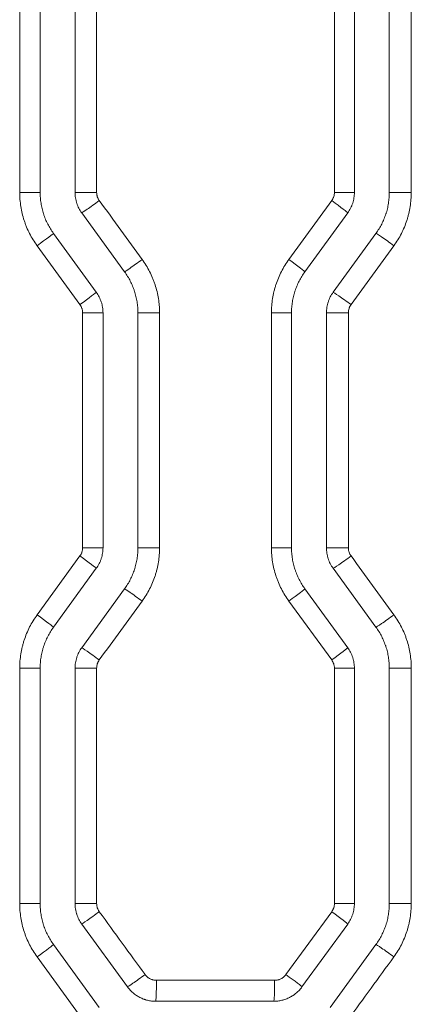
# Model space of a CAD drawing. Header units: millimetres. Extents: x 0 to 594, y 0 to 420.
# Tile 345 of 420: x 309.92 to 312.73, y 327.56 to 334.62. Entities that reach past the tile are written whole.
import ezdxf

# ---------------------------------------------------------------- set-up
doc = ezdxf.new("R2010")
doc.units = ezdxf.units.MM
doc.layers.add('1', color=7, linetype='Continuous', true_color=0xffffff)

msp = doc.modelspace()

# ---------------------------------------------------------------- linework, layer by layer
at = {"layer": '1', "color": 155, "linetype": 'Continuous', "lineweight": 13}
for p, q in [((309.9241, 333.3795), (309.9241, 335.0671)), ((310.0704, 335.0671), (310.0704, 333.3795)), ((310.3204, 335.0671), (310.3204, 333.3795)), ((310.4748, 335.0671), (310.4748, 333.3795)), ((312.1772, 333.3795), (312.1772, 335.0671)), ((312.3204, 335.0671), (312.3204, 333.3795)), ((312.5704, 335.0671), (312.5704, 333.3795)), ((312.7277, 335.0671), (312.7277, 333.3795)), ((309.9241, 333.3795), (310.0704, 333.3795)), ((310.4748, 333.3795), (310.3204, 333.3795)), ((312.1772, 333.3795), (312.3204, 333.3795)), ((312.7277, 333.3795), (312.5704, 333.3795)), ((311.8508, 332.8985), (312.158, 333.3208)), ((310.3681, 333.2326), (310.6749, 332.8104)), ((312.2726, 333.2326), (311.9659, 332.8104)), ((310.1659, 333.0856), (310.4726, 332.6634)), ((312.4749, 333.0856), (312.1681, 332.6634)), ((310.3556, 332.5753), (310.0484, 332.9975)), ((310.3747, 332.5165), (310.5204, 332.5165)), ((310.3747, 330.8314), (310.3747, 332.5165)), ((310.5204, 332.5165), (310.5204, 330.8314)), ((310.7704, 332.5165), (310.7704, 330.8314)), ((310.9254, 332.5165), (310.7704, 332.5165)), ((310.9254, 332.5165), (310.9254, 330.8314)), ((311.7265, 332.5165), (311.8704, 332.5165)), ((311.7265, 330.8314), (311.7265, 332.5165)), ((311.8704, 332.5165), (311.8704, 330.8314)), ((312.1204, 332.5165), (312.1204, 330.8314)), ((312.2771, 332.5165), (312.1204, 332.5165)), ((312.2771, 332.5165), (312.2771, 330.8314)), ((310.3747, 330.8314), (310.5204, 330.8314)), ((310.9254, 330.8314), (310.7704, 330.8314)), ((311.7265, 330.8314), (311.8704, 330.8314)), ((312.2771, 330.8314), (312.1204, 330.8314)), ((310.0484, 330.3504), (310.3556, 330.7726)), ((310.4726, 330.6844), (310.1659, 330.2622)), ((312.1681, 330.6844), (312.4749, 330.2622)), ((310.6749, 330.5375), (310.3681, 330.1153)), ((311.9659, 330.5375), (312.2726, 330.1153)), ((312.158, 330.0271), (311.8508, 330.4493)), ((309.9241, 329.9683), (310.0704, 329.9683)), ((309.9241, 328.2808), (309.9241, 329.9683)), ((310.0704, 329.9683), (310.0704, 328.2808)), ((310.3204, 329.9683), (310.3204, 328.2808)), ((310.4748, 329.9683), (310.3204, 329.9683)), ((310.4748, 329.9683), (310.4748, 328.2808)), ((312.1772, 329.9683), (312.3204, 329.9683)), ((312.1772, 328.2808), (312.1772, 329.9683)), ((312.3204, 329.9683), (312.3204, 328.2808)), ((312.5704, 329.9683), (312.5704, 328.2808)), ((312.7277, 329.9683), (312.5704, 329.9683)), ((312.7277, 329.9683), (312.7277, 328.2808)), ((309.9241, 328.2808), (310.0704, 328.2808)), ((310.4748, 328.2808), (310.3204, 328.2808)), ((312.1772, 328.2808), (312.3204, 328.2808)), ((312.7277, 328.2808), (312.5704, 328.2808)), ((311.8302, 327.7714), (312.158, 328.222)), ((310.3681, 328.1338), (310.6955, 327.6832)), ((312.2726, 328.1338), (311.9452, 327.6832)), ((310.1659, 327.9869), (310.4932, 327.5363)), ((312.4749, 327.9869), (312.1475, 327.5363)), ((310.3762, 327.4481), (310.0484, 327.8987)), ((310.9028, 327.7302), (311.7492, 327.7302)), ((310.8977, 327.5802), (311.743, 327.5802))]:
    msp.add_line(p, q, dxfattribs=at)
for centre, major_axis, ratio, start_param, end_param in [((310.4894, 333.3208), (0.1214, 0.0882), 0.017573, 3.165327, 4.736572), ((312.1513, 333.3208), (-0.1214, 0.0882), 0.026516, 3.141593, 4.675908), ((310.0445, 332.9975), (-0.1214, -0.0882), 0.01518, 1.591687, 3.141593), ((312.596, 332.9974), (0.1214, -0.0882), 0.028911, 1.531023, 3.102268), ((310.7961, 332.8986), (0.1214, 0.0882), 0.019223, 3.167596, 4.738841), ((311.8445, 332.8985), (-0.1214, 0.0882), 0.024865, 3.141593, 4.678179), ((310.3513, 332.5753), (-0.1214, -0.0882), 0.01683, 1.593957, 3.141593), ((312.2893, 332.5752), (0.1214, -0.0882), 0.027259, 1.533293, 3.104538), ((310.3513, 330.7726), (-0.1214, 0.0882), 0.01683, 3.141593, 4.689228), ((312.2893, 330.7727), (0.1214, 0.0882), 0.027259, 3.178647, 4.749892), ((310.7961, 330.4493), (0.1214, -0.0882), 0.019223, 1.544344, 3.115589), ((311.8445, 330.4493), (-0.1214, -0.0882), 0.024865, 1.605006, 3.141593), ((310.0445, 330.3504), (-0.1214, 0.0882), 0.01518, 3.141593, 4.691498), ((312.596, 330.3505), (0.1214, 0.0882), 0.028911, 3.180918, 4.752163), ((310.4894, 330.0271), (0.1214, -0.0882), 0.017573, 1.546614, 3.117859), ((312.1513, 330.0271), (-0.1214, -0.0882), 0.026516, 1.607277, 3.141593), ((310.4894, 328.222), (0.1214, 0.0882), 0.017573, 3.165327, 4.736572), ((312.1513, 328.222), (-0.1214, 0.0882), 0.026516, 3.141593, 4.675908), ((310.0445, 327.8987), (-0.1214, -0.0882), 0.01518, 1.591687, 3.141593), ((312.596, 327.8987), (0.1214, -0.0882), 0.028911, 1.531023, 3.102268), ((310.8168, 327.7714), (0.1214, 0.0882), 0.019334, 3.167749, 4.738994), ((310.8977, 327.7302), (0, 0.15), 0.033622, 3.141593, 4.712389), ((311.743, 327.7302), (0, 0.15), 0.04135, 3.141593, 4.712389), ((311.8239, 327.7714), (-0.1214, 0.0882), 0.024754, 3.141593, 4.678331)]:
    msp.add_ellipse(centre, major_axis=major_axis, ratio=ratio, start_param=start_param, end_param=end_param, dxfattribs=at)
for points, knots in [([(310.0484, 332.9975), (310.0383, 333.0114), (310.0288, 333.0255), (310.011, 333.0546), (309.9944, 333.0842), (309.9801, 333.1151), (309.9703, 333.1387), (309.9672, 333.1467), (309.9628, 333.1587), (309.9613, 333.1627), (309.9585, 333.1709), (309.9571, 333.1749), (309.9505, 333.1952), (309.9459, 333.2116), (309.938, 333.2446), (309.9314, 333.2778), (309.9274, 333.3114), (309.9247, 333.3453), (309.9241, 333.3624), (309.9241, 333.3795)], [0, 0, 0, 0, 0.125, 0.125, 0.25, 0.375, 0.375, 0.4375, 0.4375, 0.46875, 0.46875, 0.5, 0.5, 0.625, 0.625, 0.75, 0.875, 0.875, 1, 1, 1, 1]), ([(310.0704, 333.3795), (310.0704, 333.3663), (310.0709, 333.3532), (310.0729, 333.3272), (310.076, 333.3013), (310.0811, 333.2757), (310.0872, 333.2504), (310.0907, 333.2378), (310.0958, 333.2221), (310.0968, 333.219), (310.099, 333.2128), (310.1001, 333.2097), (310.1035, 333.2004), (310.1059, 333.1943), (310.1134, 333.1761), (310.1244, 333.1524), (310.1371, 333.1296), (310.1508, 333.1072), (310.1581, 333.0963), (310.1659, 333.0856)], [0, 0, 0, 0, 0.125, 0.125, 0.25, 0.375, 0.375, 0.5, 0.5, 0.53125, 0.53125, 0.5625, 0.5625, 0.625, 0.625, 0.75, 0.875, 0.875, 1, 1, 1, 1]), ([(310.3204, 333.3795), (310.3204, 333.3663), (310.3214, 333.3533), (310.3245, 333.3339), (310.3258, 333.3275), (310.328, 333.318), (310.3289, 333.3148), (310.3307, 333.3084), (310.3316, 333.3053), (310.3367, 333.2896), (310.3417, 333.2776), (310.3535, 333.2544), (310.3604, 333.2433), (310.3681, 333.2326)], [0, 0, 0, 0, 0.25, 0.25, 0.375, 0.375, 0.4375, 0.4375, 0.5, 0.5, 0.75, 0.75, 1, 1, 1, 1]), ([(310.4748, 333.3795), (310.4748, 333.3743), (310.4752, 333.369), (310.4764, 333.3613), (310.4772, 333.3574), (310.4782, 333.3536), (310.4789, 333.3511), (310.4793, 333.3498), (310.4813, 333.3436), (310.4833, 333.3388), (310.4869, 333.3318), (310.4888, 333.3284), (310.4909, 333.3251), (310.4923, 333.3229), (310.4931, 333.3218), (310.4939, 333.3208)], [0, 0, 0, 0, 0.25, 0.25, 0.375, 0.4375, 0.4375, 0.5, 0.5, 0.75, 0.75, 0.875, 0.9375, 0.9375, 1, 1, 1, 1]), ([(312.158, 333.3208), (312.1611, 333.325), (312.1639, 333.3295), (312.1674, 333.3365), (312.1691, 333.34), (312.1705, 333.3437), (312.1714, 333.3462), (312.1719, 333.3474), (312.1739, 333.3537), (312.1751, 333.3588), (312.1767, 333.369), (312.1772, 333.3743), (312.1772, 333.3795)], [0, 0, 0, 0, 0.25, 0.25, 0.375, 0.4375, 0.4375, 0.5, 0.5, 0.75, 0.75, 1, 1, 1, 1]), ([(312.3204, 333.3795), (312.3204, 333.3663), (312.3193, 333.3533), (312.3153, 333.3276), (312.3122, 333.3149), (312.3072, 333.2993), (312.3061, 333.2962), (312.3038, 333.29), (312.3026, 333.2869), (312.2988, 333.2778), (312.2961, 333.2719), (312.2872, 333.2544), (312.2804, 333.2433), (312.2726, 333.2326)], [0, 0, 0, 0, 0.25, 0.25, 0.5, 0.5, 0.5625, 0.5625, 0.625, 0.625, 0.75, 0.75, 1, 1, 1, 1]), ([(312.5704, 333.3795), (312.5704, 333.3663), (312.5698, 333.3532), (312.5678, 333.3271), (312.5647, 333.3012), (312.5596, 333.2755), (312.555, 333.2564), (312.5533, 333.25), (312.5507, 333.2405), (312.5497, 333.2373), (312.5478, 333.231), (312.5468, 333.2279), (312.5417, 333.2123), (312.5372, 333.2), (312.5272, 333.1759), (312.5163, 333.1522), (312.5036, 333.1295), (312.4899, 333.1072), (312.4826, 333.0963), (312.4749, 333.0856)], [0, 0, 0, 0, 0.125, 0.125, 0.25, 0.375, 0.375, 0.4375, 0.4375, 0.46875, 0.46875, 0.5, 0.5, 0.625, 0.625, 0.75, 0.875, 0.875, 1, 1, 1, 1]), ([(312.7277, 333.3795), (312.7277, 333.3624), (312.727, 333.3453), (312.7244, 333.3114), (312.7204, 333.2776), (312.7137, 333.2443), (312.7077, 333.2194), (312.7056, 333.2111), (312.7021, 333.1988), (312.7009, 333.1947), (312.6984, 333.1865), (312.6971, 333.1824), (312.6905, 333.162), (312.6845, 333.1461), (312.6715, 333.1147), (312.6573, 333.084), (312.6408, 333.0544), (312.623, 333.0255), (312.6135, 333.0113), (312.6034, 332.9974)], [0, 0, 0, 0, 0.125, 0.125, 0.25, 0.375, 0.375, 0.4375, 0.4375, 0.46875, 0.46875, 0.5, 0.5, 0.625, 0.625, 0.75, 0.875, 0.875, 1, 1, 1, 1]), ([(310.801, 332.8986), (310.8111, 332.8847), (310.8206, 332.8705), (310.8384, 332.8415), (310.855, 332.8118), (310.8693, 332.7809), (310.8791, 332.7573), (310.8822, 332.7494), (310.8867, 332.7373), (310.8881, 332.7333), (310.8909, 332.7252), (310.8923, 332.7211), (310.8989, 332.7008), (310.9035, 332.6844), (310.9114, 332.6514), (310.918, 332.6182), (310.922, 332.5846), (310.924, 332.5592), (310.9248, 332.5464), (310.9251, 332.5336), (310.9253, 332.5251), (310.9254, 332.5208), (310.9254, 332.5165)], [0, 0, 0, 0, 0.125, 0.125, 0.25, 0.375, 0.375, 0.4375, 0.4375, 0.46875, 0.46875, 0.5, 0.5, 0.625, 0.625, 0.75, 0.875, 0.875, 0.9375, 0.96875, 0.96875, 1, 1, 1, 1]), ([(311.7265, 332.5165), (311.7265, 332.5336), (311.7272, 332.5507), (311.7299, 332.5846), (311.7339, 332.6184), (311.7406, 332.6517), (311.7465, 332.6766), (311.7487, 332.6849), (311.7522, 332.6972), (311.7534, 332.7014), (311.7559, 332.7096), (311.7572, 332.7136), (311.7638, 332.734), (311.7697, 332.7499), (311.7827, 332.7812), (311.7969, 332.812), (311.8135, 332.8415), (311.8313, 332.8705), (311.8408, 332.8847), (311.8508, 332.8985)], [0, 0, 0, 0, 0.125, 0.125, 0.25, 0.375, 0.375, 0.4375, 0.4375, 0.46875, 0.46875, 0.5, 0.5, 0.625, 0.625, 0.75, 0.875, 0.875, 1, 1, 1, 1]), ([(310.6749, 332.8104), (310.6826, 332.7997), (310.6899, 332.7888), (310.7036, 332.7664), (310.7164, 332.7436), (310.7273, 332.7199), (310.7348, 332.7017), (310.7372, 332.6956), (310.7406, 332.6863), (310.7418, 332.6832), (310.7439, 332.677), (310.745, 332.6739), (310.75, 332.6582), (310.7536, 332.6456), (310.7597, 332.6203), (310.7647, 332.5947), (310.7678, 332.5688), (310.7698, 332.5428), (310.7704, 332.5297), (310.7704, 332.5165)], [0, 0, 0, 0, 0.125, 0.125, 0.25, 0.375, 0.375, 0.4375, 0.4375, 0.46875, 0.46875, 0.5, 0.5, 0.625, 0.625, 0.75, 0.875, 0.875, 1, 1, 1, 1]), ([(311.9659, 332.8104), (311.9581, 332.7997), (311.9508, 332.7888), (311.9372, 332.7665), (311.9244, 332.7438), (311.9135, 332.7201), (311.9035, 332.696), (311.899, 332.6838), (311.8939, 332.6681), (311.8929, 332.665), (311.891, 332.6587), (311.8901, 332.6555), (311.8874, 332.646), (311.8857, 332.6396), (311.8811, 332.6205), (311.876, 332.5949), (311.873, 332.5689), (311.8709, 332.5428), (311.8704, 332.5297), (311.8704, 332.5165)], [0, 0, 0, 0, 0.125, 0.125, 0.25, 0.375, 0.375, 0.5, 0.5, 0.53125, 0.53125, 0.5625, 0.5625, 0.625, 0.625, 0.75, 0.875, 0.875, 1, 1, 1, 1]), ([(310.4726, 332.6634), (310.4804, 332.6527), (310.4872, 332.6416), (310.499, 332.6184), (310.504, 332.6064), (310.5091, 332.5907), (310.5101, 332.5876), (310.5119, 332.5812), (310.5127, 332.5781), (310.515, 332.5685), (310.5163, 332.5621), (310.5193, 332.5427), (310.5204, 332.5297), (310.5204, 332.5165)], [0, 0, 0, 0, 0.25, 0.25, 0.5, 0.5, 0.5625, 0.5625, 0.625, 0.625, 0.75, 0.75, 1, 1, 1, 1]), ([(312.1681, 332.6634), (312.1604, 332.6527), (312.1535, 332.6416), (312.1446, 332.6241), (312.1419, 332.6182), (312.1381, 332.6091), (312.1369, 332.606), (312.1347, 332.5999), (312.1336, 332.5967), (312.1285, 332.5811), (312.1255, 332.5684), (312.1214, 332.5427), (312.1204, 332.5297), (312.1204, 332.5165)], [0, 0, 0, 0, 0.25, 0.25, 0.375, 0.375, 0.4375, 0.4375, 0.5, 0.5, 0.75, 0.75, 1, 1, 1, 1]), ([(310.3747, 332.5165), (310.3747, 332.5218), (310.3743, 332.527), (310.373, 332.5347), (310.3723, 332.5386), (310.3713, 332.5424), (310.3706, 332.5449), (310.3702, 332.5462), (310.3681, 332.5524), (310.3661, 332.5573), (310.3614, 332.5665), (310.3587, 332.571), (310.3556, 332.5753)], [0, 0, 0, 0, 0.25, 0.25, 0.375, 0.4375, 0.4375, 0.5, 0.5, 0.75, 0.75, 1, 1, 1, 1]), ([(312.2962, 332.5752), (312.2931, 332.5709), (312.2904, 332.5665), (312.2869, 332.5595), (312.2858, 332.5571), (312.2838, 332.5523), (312.2829, 332.5498), (312.2804, 332.5423), (312.278, 332.5322), (312.2771, 332.5217), (312.2771, 332.5165)], [0, 0, 0, 0, 0.25, 0.25, 0.375, 0.375, 0.5, 0.5, 0.75, 1, 1, 1, 1]), ([(310.3556, 330.7726), (310.3587, 330.7769), (310.3614, 330.7814), (310.365, 330.7883), (310.3666, 330.7919), (310.368, 330.7956), (310.369, 330.798), (310.3694, 330.7993), (310.3714, 330.8055), (310.3726, 330.8106), (310.3743, 330.8209), (310.3747, 330.8261), (310.3747, 330.8314)], [0, 0, 0, 0, 0.25, 0.25, 0.375, 0.4375, 0.4375, 0.5, 0.5, 0.75, 0.75, 1, 1, 1, 1]), ([(310.5204, 330.8314), (310.5204, 330.8182), (310.5193, 330.8052), (310.5153, 330.7795), (310.5122, 330.7668), (310.5072, 330.7511), (310.5061, 330.748), (310.5038, 330.7418), (310.5026, 330.7388), (310.4988, 330.7297), (310.4961, 330.7238), (310.4872, 330.7063), (310.4804, 330.6951), (310.4726, 330.6844)], [0, 0, 0, 0, 0.25, 0.25, 0.5, 0.5, 0.5625, 0.5625, 0.625, 0.625, 0.75, 0.75, 1, 1, 1, 1]), ([(310.7704, 330.8314), (310.7704, 330.8182), (310.7698, 330.8051), (310.7678, 330.779), (310.7647, 330.753), (310.7596, 330.7274), (310.755, 330.7082), (310.7533, 330.7019), (310.7507, 330.6924), (310.7497, 330.6892), (310.7478, 330.6829), (310.7468, 330.6797), (310.7417, 330.6641), (310.7372, 330.6518), (310.7272, 330.6278), (310.7163, 330.6041), (310.7036, 330.5814), (310.6899, 330.5591), (310.6826, 330.5482), (310.6749, 330.5375)], [0, 0, 0, 0, 0.125, 0.125, 0.25, 0.375, 0.375, 0.4375, 0.4375, 0.46875, 0.46875, 0.5, 0.5, 0.625, 0.625, 0.75, 0.875, 0.875, 1, 1, 1, 1]), ([(310.9254, 330.8314), (310.9254, 330.8142), (310.9247, 330.7972), (310.922, 330.7632), (310.918, 330.7295), (310.9113, 330.6961), (310.9054, 330.6713), (310.9032, 330.663), (310.8997, 330.6507), (310.8985, 330.6465), (310.896, 330.6383), (310.8947, 330.6342), (310.8881, 330.6139), (310.8822, 330.598), (310.8692, 330.5666), (310.855, 330.5359), (310.8384, 330.5063), (310.8206, 330.4774), (310.8111, 330.4632), (310.801, 330.4493)], [0, 0, 0, 0, 0.125, 0.125, 0.25, 0.375, 0.375, 0.4375, 0.4375, 0.46875, 0.46875, 0.5, 0.5, 0.625, 0.625, 0.75, 0.875, 0.875, 1, 1, 1, 1]), ([(311.8508, 330.4493), (311.8408, 330.4632), (311.8313, 330.4774), (311.8135, 330.5064), (311.7969, 330.5361), (311.7826, 330.5669), (311.7728, 330.5906), (311.7697, 330.5985), (311.7652, 330.6106), (311.7638, 330.6146), (311.761, 330.6227), (311.7596, 330.6268), (311.753, 330.6471), (311.7484, 330.6635), (311.7405, 330.6964), (311.7339, 330.7297), (311.7299, 330.7633), (311.7272, 330.7972), (311.7265, 330.8142), (311.7265, 330.8314)], [0, 0, 0, 0, 0.125, 0.125, 0.25, 0.375, 0.375, 0.4375, 0.4375, 0.46875, 0.46875, 0.5, 0.5, 0.625, 0.625, 0.75, 0.875, 0.875, 1, 1, 1, 1]), ([(311.8704, 330.8314), (311.8704, 330.8182), (311.8709, 330.8051), (311.8729, 330.779), (311.876, 330.7531), (311.8811, 330.7276), (311.8872, 330.7022), (311.8907, 330.6896), (311.8958, 330.674), (311.8968, 330.6709), (311.899, 330.6646), (311.9001, 330.6615), (311.9035, 330.6523), (311.9059, 330.6461), (311.9134, 330.628), (311.9244, 330.6042), (311.9371, 330.5814), (311.9508, 330.5591), (311.9581, 330.5482), (311.9659, 330.5375)], [0, 0, 0, 0, 0.125, 0.125, 0.25, 0.375, 0.375, 0.5, 0.5, 0.53125, 0.53125, 0.5625, 0.5625, 0.625, 0.625, 0.75, 0.875, 0.875, 1, 1, 1, 1]), ([(312.1204, 330.8314), (312.1204, 330.8182), (312.1214, 330.8051), (312.1245, 330.7858), (312.1258, 330.7794), (312.128, 330.7698), (312.1289, 330.7666), (312.1307, 330.7603), (312.1316, 330.7571), (312.1367, 330.7415), (312.1417, 330.7295), (312.1535, 330.7063), (312.1604, 330.6951), (312.1681, 330.6844)], [0, 0, 0, 0, 0.25, 0.25, 0.375, 0.375, 0.4375, 0.4375, 0.5, 0.5, 0.75, 0.75, 1, 1, 1, 1]), ([(312.2771, 330.8314), (312.2771, 330.8261), (312.2776, 330.8209), (312.2788, 330.8132), (312.2793, 330.8106), (312.2805, 330.8055), (312.2812, 330.803), (312.2837, 330.7955), (312.2857, 330.7907), (312.2892, 330.7837), (312.2911, 330.7803), (312.2933, 330.777), (312.2947, 330.7748), (312.2955, 330.7737), (312.2962, 330.7727)], [0, 0, 0, 0, 0.25, 0.25, 0.375, 0.375, 0.5, 0.5, 0.75, 0.75, 0.875, 0.9375, 0.9375, 1, 1, 1, 1]), ([(309.9241, 329.9683), (309.9241, 329.9855), (309.9247, 330.0026), (309.9274, 330.0365), (309.9314, 330.0702), (309.9381, 330.1036), (309.9441, 330.1285), (309.9462, 330.1367), (309.9497, 330.1491), (309.9509, 330.1532), (309.9534, 330.1614), (309.9547, 330.1655), (309.9613, 330.1858), (309.9673, 330.2018), (309.9803, 330.2331), (309.9945, 330.2638), (310.011, 330.2934), (310.0288, 330.3223), (310.0383, 330.3365), (310.0484, 330.3504)], [0, 0, 0, 0, 0.125, 0.125, 0.25, 0.375, 0.375, 0.4375, 0.4375, 0.46875, 0.46875, 0.5, 0.5, 0.625, 0.625, 0.75, 0.875, 0.875, 1, 1, 1, 1]), ([(312.6034, 330.3505), (312.6135, 330.3366), (312.623, 330.3224), (312.6408, 330.2934), (312.6574, 330.2637), (312.6717, 330.2328), (312.6815, 330.2092), (312.6846, 330.2012), (312.689, 330.1892), (312.6905, 330.1851), (312.6933, 330.177), (312.6946, 330.173), (312.7012, 330.1527), (312.7059, 330.1363), (312.7138, 330.1033), (312.7204, 330.0701), (312.7244, 330.0365), (312.7264, 330.011), (312.7271, 329.9983), (312.7275, 329.9855), (312.7277, 329.9769), (312.7277, 329.9726), (312.7277, 329.9683)], [0, 0, 0, 0, 0.125, 0.125, 0.25, 0.375, 0.375, 0.4375, 0.4375, 0.46875, 0.46875, 0.5, 0.5, 0.625, 0.625, 0.75, 0.875, 0.875, 0.9375, 0.96875, 0.96875, 1, 1, 1, 1]), ([(310.1659, 330.2622), (310.1581, 330.2515), (310.1508, 330.2406), (310.1372, 330.2184), (310.1244, 330.1956), (310.1135, 330.172), (310.1035, 330.1479), (310.099, 330.1356), (310.0939, 330.12), (310.0929, 330.1168), (310.091, 330.1105), (310.0901, 330.1074), (310.0874, 330.0978), (310.0857, 330.0915), (310.0811, 330.0724), (310.076, 330.0467), (310.073, 330.0208), (310.0709, 329.9947), (310.0704, 329.9815), (310.0704, 329.9683)], [0, 0, 0, 0, 0.125, 0.125, 0.25, 0.375, 0.375, 0.5, 0.5, 0.53125, 0.53125, 0.5625, 0.5625, 0.625, 0.625, 0.75, 0.875, 0.875, 1, 1, 1, 1]), ([(312.4749, 330.2622), (312.4826, 330.2515), (312.4899, 330.2406), (312.5036, 330.2183), (312.5164, 330.1955), (312.5273, 330.1718), (312.5348, 330.1536), (312.5372, 330.1475), (312.5406, 330.1382), (312.5418, 330.1351), (312.5439, 330.1289), (312.545, 330.1257), (312.55, 330.1101), (312.5536, 330.0975), (312.5596, 330.0721), (312.5647, 330.0466), (312.5678, 330.0207), (312.5698, 329.9946), (312.5704, 329.9815), (312.5704, 329.9683)], [0, 0, 0, 0, 0.125, 0.125, 0.25, 0.375, 0.375, 0.4375, 0.4375, 0.46875, 0.46875, 0.5, 0.5, 0.625, 0.625, 0.75, 0.875, 0.875, 1, 1, 1, 1]), ([(310.3681, 330.1153), (310.3604, 330.1046), (310.3535, 330.0934), (310.3446, 330.076), (310.3419, 330.07), (310.3381, 330.0609), (310.3369, 330.0579), (310.3347, 330.0517), (310.3336, 330.0486), (310.3285, 330.033), (310.3255, 330.0203), (310.3214, 329.9946), (310.3204, 329.9815), (310.3204, 329.9683)], [0, 0, 0, 0, 0.25, 0.25, 0.375, 0.375, 0.4375, 0.4375, 0.5, 0.5, 0.75, 0.75, 1, 1, 1, 1]), ([(312.2726, 330.1153), (312.2804, 330.1046), (312.2872, 330.0935), (312.299, 330.0703), (312.304, 330.0582), (312.3091, 330.0426), (312.3101, 330.0394), (312.3119, 330.0331), (312.3127, 330.0299), (312.315, 330.0203), (312.3163, 330.0139), (312.3193, 329.9946), (312.3204, 329.9815), (312.3204, 329.9683)], [0, 0, 0, 0, 0.25, 0.25, 0.5, 0.5, 0.5625, 0.5625, 0.625, 0.625, 0.75, 0.75, 1, 1, 1, 1]), ([(310.4939, 330.0271), (310.4908, 330.0228), (310.488, 330.0184), (310.4845, 330.0114), (310.4828, 330.0078), (310.4814, 330.0042), (310.4805, 330.0017), (310.4801, 330.0005), (310.478, 329.9942), (310.4756, 329.984), (310.4748, 329.9736), (310.4748, 329.9683)], [0, 0, 0, 0, 0.25, 0.25, 0.375, 0.4375, 0.4375, 0.5, 0.5, 0.75, 1, 1, 1, 1]), ([(312.1772, 329.9683), (312.1772, 329.9736), (312.1767, 329.9788), (312.1755, 329.9866), (312.1747, 329.9904), (312.1737, 329.9942), (312.173, 329.9968), (312.1726, 329.998), (312.1706, 330.0043), (312.1686, 330.0091), (312.1639, 330.0184), (312.1611, 330.0228), (312.158, 330.0271)], [0, 0, 0, 0, 0.25, 0.25, 0.375, 0.4375, 0.4375, 0.5, 0.5, 0.75, 0.75, 1, 1, 1, 1]), ([(310.0484, 327.8987), (310.0383, 327.9126), (310.0288, 327.9268), (310.011, 327.9558), (309.9944, 327.9855), (309.9801, 328.0163), (309.9703, 328.04), (309.9672, 328.0479), (309.9628, 328.06), (309.9613, 328.064), (309.9585, 328.0721), (309.9571, 328.0762), (309.9505, 328.0965), (309.9459, 328.1129), (309.938, 328.1459), (309.9314, 328.1791), (309.9274, 328.2127), (309.9247, 328.2466), (309.9241, 328.2636), (309.9241, 328.2808)], [0, 0, 0, 0, 0.125, 0.125, 0.25, 0.375, 0.375, 0.4375, 0.4375, 0.46875, 0.46875, 0.5, 0.5, 0.625, 0.625, 0.75, 0.875, 0.875, 1, 1, 1, 1]), ([(310.0704, 328.2808), (310.0704, 328.2676), (310.0709, 328.2545), (310.0729, 328.2284), (310.076, 328.2025), (310.0811, 328.177), (310.0872, 328.1516), (310.0907, 328.139), (310.0958, 328.1234), (310.0968, 328.1203), (310.099, 328.114), (310.1001, 328.1109), (310.1035, 328.1017), (310.1059, 328.0956), (310.1134, 328.0774), (310.1244, 328.0536), (310.1371, 328.0308), (310.1508, 328.0085), (310.1581, 327.9976), (310.1659, 327.9869)], [0, 0, 0, 0, 0.125, 0.125, 0.25, 0.375, 0.375, 0.5, 0.5, 0.53125, 0.53125, 0.5625, 0.5625, 0.625, 0.625, 0.75, 0.875, 0.875, 1, 1, 1, 1]), ([(310.3204, 328.2808), (310.3204, 328.2676), (310.3214, 328.2545), (310.3245, 328.2352), (310.3258, 328.2288), (310.328, 328.2192), (310.3289, 328.216), (310.3307, 328.2097), (310.3316, 328.2065), (310.3367, 328.1909), (310.3417, 328.1789), (310.3535, 328.1557), (310.3604, 328.1445), (310.3681, 328.1338)], [0, 0, 0, 0, 0.25, 0.25, 0.375, 0.375, 0.4375, 0.4375, 0.5, 0.5, 0.75, 0.75, 1, 1, 1, 1]), ([(310.4748, 328.2808), (310.4748, 328.2755), (310.4752, 328.2703), (310.4764, 328.2626), (310.4772, 328.2587), (310.4782, 328.2549), (310.4789, 328.2524), (310.4793, 328.2511), (310.4813, 328.2449), (310.4833, 328.24), (310.4869, 328.2331), (310.4888, 328.2297), (310.4909, 328.2264), (310.4923, 328.2242), (310.4931, 328.2231), (310.4939, 328.222)], [0, 0, 0, 0, 0.25, 0.25, 0.375, 0.4375, 0.4375, 0.5, 0.5, 0.75, 0.75, 0.875, 0.9375, 0.9375, 1, 1, 1, 1]), ([(312.158, 328.222), (312.1611, 328.2263), (312.1639, 328.2307), (312.1674, 328.2377), (312.1691, 328.2413), (312.1705, 328.245), (312.1714, 328.2474), (312.1719, 328.2487), (312.1739, 328.2549), (312.1751, 328.26), (312.1767, 328.2703), (312.1772, 328.2755), (312.1772, 328.2808)], [0, 0, 0, 0, 0.25, 0.25, 0.375, 0.4375, 0.4375, 0.5, 0.5, 0.75, 0.75, 1, 1, 1, 1]), ([(312.3204, 328.2808), (312.3204, 328.2676), (312.3193, 328.2546), (312.3153, 328.2289), (312.3122, 328.2162), (312.3072, 328.2005), (312.3061, 328.1974), (312.3038, 328.1912), (312.3026, 328.1882), (312.2988, 328.1791), (312.2961, 328.1731), (312.2872, 328.1557), (312.2804, 328.1445), (312.2726, 328.1338)], [0, 0, 0, 0, 0.25, 0.25, 0.5, 0.5, 0.5625, 0.5625, 0.625, 0.625, 0.75, 0.75, 1, 1, 1, 1]), ([(312.5704, 328.2808), (312.5704, 328.2676), (312.5698, 328.2545), (312.5678, 328.2284), (312.5647, 328.2024), (312.5596, 328.1768), (312.555, 328.1576), (312.5533, 328.1513), (312.5507, 328.1418), (312.5497, 328.1386), (312.5478, 328.1323), (312.5468, 328.1291), (312.5417, 328.1135), (312.5372, 328.1012), (312.5272, 328.0771), (312.5163, 328.0535), (312.5036, 328.0308), (312.4899, 328.0085), (312.4826, 327.9976), (312.4749, 327.9869)], [0, 0, 0, 0, 0.125, 0.125, 0.25, 0.375, 0.375, 0.4375, 0.4375, 0.46875, 0.46875, 0.5, 0.5, 0.625, 0.625, 0.75, 0.875, 0.875, 1, 1, 1, 1]), ([(312.7277, 328.2808), (312.7277, 328.2636), (312.727, 328.2466), (312.7244, 328.2126), (312.7204, 328.1789), (312.7137, 328.1455), (312.7077, 328.1207), (312.7056, 328.1124), (312.7021, 328.1), (312.7009, 328.0959), (312.6984, 328.0877), (312.6971, 328.0836), (312.6905, 328.0633), (312.6845, 328.0473), (312.6715, 328.016), (312.6573, 327.9853), (312.6408, 327.9557), (312.623, 327.9267), (312.6135, 327.9125), (312.6034, 327.8987)], [0, 0, 0, 0, 0.125, 0.125, 0.25, 0.375, 0.375, 0.4375, 0.4375, 0.46875, 0.46875, 0.5, 0.5, 0.625, 0.625, 0.75, 0.875, 0.875, 1, 1, 1, 1]), ([(310.8217, 327.7714), (310.824, 327.7682), (310.829, 327.7621), (310.8347, 327.7567), (310.8392, 327.7528), (310.8408, 327.7516), (310.8439, 327.7492), (310.8456, 327.7481), (310.8505, 327.7448), (310.8572, 327.7409), (310.8644, 327.7377), (310.8691, 327.736), (310.87, 327.7357), (310.8719, 327.7351), (310.8747, 327.7342), (310.8775, 327.7334), (310.8833, 327.732), (310.8871, 327.7313), (310.8949, 327.7304), (310.8988, 327.7302), (310.9028, 327.7302)], [0, 0, 0, 0, 0.125, 0.25, 0.25, 0.3125, 0.3125, 0.375, 0.375, 0.5, 0.625, 0.625, 0.65625, 0.65625, 0.6875, 0.75, 0.75, 0.875, 0.875, 1, 1, 1, 1]), ([(311.7492, 327.7302), (311.7532, 327.7302), (311.761, 327.7307), (311.7688, 327.732), (311.7745, 327.7334), (311.7764, 327.7339), (311.7802, 327.7351), (311.7821, 327.7357), (311.7876, 327.7378), (311.7948, 327.7409), (311.8015, 327.7448), (311.8056, 327.7476), (311.8065, 327.7482), (311.8081, 327.7493), (311.8105, 327.7511), (311.8128, 327.7529), (311.8172, 327.7567), (311.82, 327.7594), (311.8254, 327.7652), (311.8279, 327.7682), (311.8302, 327.7714)], [0, 0, 0, 0, 0.125, 0.25, 0.25, 0.3125, 0.3125, 0.375, 0.375, 0.5, 0.625, 0.625, 0.65625, 0.65625, 0.6875, 0.75, 0.75, 0.875, 0.875, 1, 1, 1, 1]), ([(310.6955, 327.6832), (310.7013, 327.6752), (310.7138, 327.66), (310.728, 327.6464), (310.7374, 327.6384), (310.7393, 327.6368), (310.7431, 327.6337), (310.7451, 327.6322), (310.751, 327.6278), (310.755, 327.6249), (310.7672, 327.6168), (310.7756, 327.6118), (310.793, 327.603), (310.802, 327.599), (310.8136, 327.5948), (310.8159, 327.5939), (310.8206, 327.5924), (310.823, 327.5916), (310.83, 327.5895), (310.8348, 327.5882), (310.849, 327.5848), (310.8586, 327.5831), (310.878, 327.5808), (310.8878, 327.5802), (310.8977, 327.5802)], [0, 0, 0, 0, 0.125, 0.25, 0.25, 0.28125, 0.28125, 0.3125, 0.3125, 0.375, 0.375, 0.5, 0.5, 0.625, 0.625, 0.65625, 0.65625, 0.6875, 0.6875, 0.75, 0.75, 0.875, 0.875, 1, 1, 1, 1]), ([(311.9452, 327.6832), (311.9394, 327.6752), (311.9332, 327.6676), (311.9199, 327.6533), (311.9129, 327.6465), (311.9017, 327.637), (311.896, 327.6324), (311.89, 327.628), (311.886, 327.6251), (311.884, 327.6237), (311.8737, 327.6169), (311.8653, 327.6119), (311.8478, 327.603), (311.8389, 327.5991), (311.8251, 327.594), (311.8205, 327.5925), (311.8134, 327.5903), (311.811, 327.5896), (311.8063, 327.5883), (311.8039, 327.5877), (311.7919, 327.5848), (311.7822, 327.5831), (311.7627, 327.5808), (311.7529, 327.5802), (311.743, 327.5802)], [0, 0, 0, 0, 0.125, 0.125, 0.25, 0.25, 0.3125, 0.34375, 0.34375, 0.375, 0.375, 0.5, 0.5, 0.625, 0.625, 0.6875, 0.6875, 0.71875, 0.71875, 0.75, 0.75, 0.875, 0.875, 1, 1, 1, 1])]:
    msp.add_open_spline(points, degree=3, knots=knots, dxfattribs=at)
for points in [[(310.4939, 333.3208), (310.5963, 333.18), (310.6987, 333.0393), (310.801, 332.8986)], [(312.6034, 332.9974), (312.501, 332.8567), (312.3986, 332.7159), (312.2962, 332.5752)], [(312.2962, 330.7727), (312.3986, 330.6319), (312.501, 330.4912), (312.6034, 330.3505)], [(310.801, 330.4493), (310.6987, 330.3086), (310.5963, 330.1678), (310.4939, 330.0271)], [(310.4939, 328.222), (310.6032, 328.0718), (310.7124, 327.9216), (310.8217, 327.7714)], [(312.6034, 327.8987), (312.4941, 327.7485), (312.3849, 327.5983), (312.2756, 327.4481)]]:
    msp.add_open_spline(points, degree=3, dxfattribs=at)

doc.saveas('drawing.dxf')
